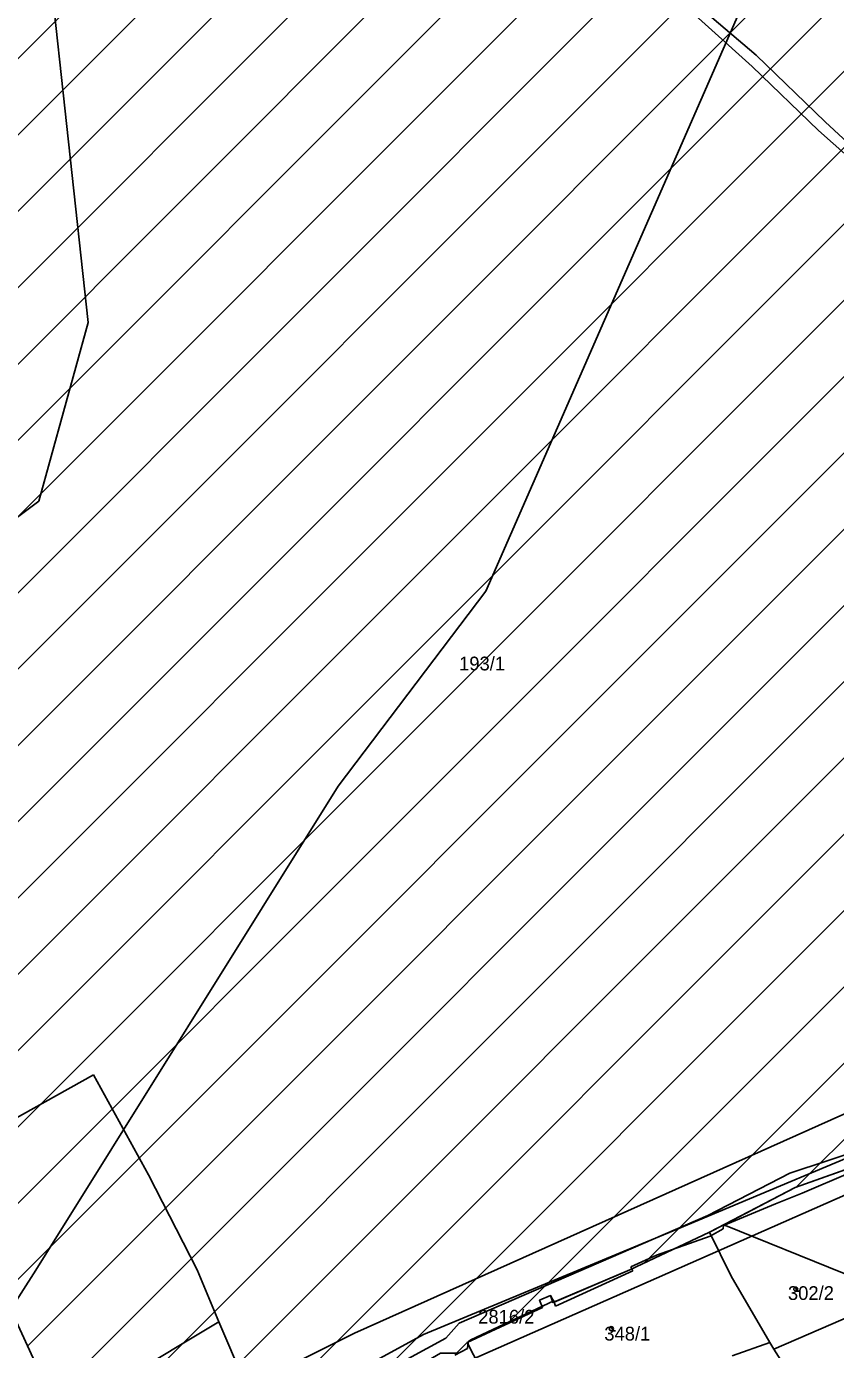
# Model space of a CAD drawing. Extents: x -564810 to -550519, y -1045831 to -1034011.
# Drawn here: x -553441.6 to -553141.5, y -1036611.1 to -1036120.6 of the extents above; entities that cross this region are included whole.
import ezdxf

# ---------------------------------------------------------------- set-up
doc = ezdxf.new("R2010")
doc.units = 0
for name, color, linetype in [('KN stav', 7, 'Continuous'), ('Obvod KPU', 7, 'Continuous'), ('Odvodněné plochy', 7, 'Continuous'), ('Parcelní čísla', 7, 'Continuous'), ('přeložka st silnice', 7, 'Continuous'), ('STG', 7, 'Continuous'), ('Vedení VN', 7, 'Continuous'), ('Vrstva 16', 7, 'Continuous'), ('zamokř ploch', 7, 'Continuous')]:
    doc.layers.add(name, color=color, linetype=linetype)

msp = doc.modelspace()

# ---------------------------------------------------------------- linework, layer by layer
at = {"layer": 'KN stav'}
for p, q in [((-553202.79, -1036104.12), (-553170.91, -1036131.19)), ((-553172.43, -1036135.36), (-553203.25, -1036107.54)), ((-553170.91, -1036131.19), (-553145.32, -1036155.94)), ((-553147.82, -1036159.09), (-553172.43, -1036135.36)), ((-553145.32, -1036155.94), (-553104.85, -1036193.46)), ((-553106.89, -1036195.49), (-553147.82, -1036159.09)), ((-553416.78, -1036509.23), (-553558.07, -1036587.98)), ((-553416.78, -1036509.23), (-553396.31, -1036546.29)), ((-553158.42, -1036545.73), (-553103.22, -1036527.43)), ((-553118.69, -1036537.6), (-553156.51, -1036550.95)), ((-553396.31, -1036546.29), (-553378.28, -1036581.48)), ((-553188.9, -1036561.36), (-553158.42, -1036545.73)), ((-553156.51, -1036550.95), (-553183, -1036564.78)), ((-553281.1, -1036601.29), (-553188.9, -1036561.36)), ((-553183, -1036564.78), (-553188.2, -1036567.5)), ((-553183, -1036564.78), (-553138.34, -1036582.89)), ((-553188.2, -1036567.5), (-553217.85, -1036581.51)), ((-553188.2, -1036567.5), (-553180.18, -1036583.93)), ((-553378.28, -1036581.48), (-553370.26, -1036600.76)), ((-553217.85, -1036581.51), (-553245.89, -1036593.53)), ((-553180.18, -1036583.93), (-553165.82, -1036608.46)), ((-553117.09, -1036590.52), (-553164.39, -1036610.89)), ((-553250.22, -1036595.48), (-553278.1, -1036608.45)), ((-553247.19, -1036591.04), (-553251.31, -1036592.77)), ((-553251.31, -1036592.77), (-553250.22, -1036595.48)), ((-553245.89, -1036593.53), (-553247.19, -1036591.04)), ((-553435.71, -1036639.99), (-553370.26, -1036600.76)), ((-553370.26, -1036600.76), (-553352.27, -1036642.61)), ((-553286.1, -1036606.9), (-553281.1, -1036601.29)), ((-553352.27, -1036642.61), (-553286.1, -1036606.9)), ((-553278.1, -1036608.45), (-553280.99, -1036611.25)), ((-553278.1, -1036608.45), (-553260.82, -1036642.24)), ((-553165.82, -1036608.46), (-553179.86, -1036613.46)), ((-553164.39, -1036610.89), (-553165.82, -1036608.46)), ((-553164.39, -1036610.89), (-553138.82, -1036650.66))]:
    msp.add_line(p, q, dxfattribs=at)
at = {"layer": 'Obvod KPU'}
for p, q in [((-553153.93, -1036553.05), (-553135.98, -1036545.49)), ((-553163.76, -1036557.11), (-553153.93, -1036553.05)), ((-553183.05, -1036565.1), (-553163.76, -1036557.11)), ((-553183.25, -1036566.36), (-553183.05, -1036565.1)), ((-553207.91, -1036576.04), (-553188.01, -1036569.02)), ((-553188.01, -1036569.02), (-553183.25, -1036566.36)), ((-553217.46, -1036580.4), (-553207.91, -1036576.04)), ((-553216.72, -1036581.95), (-553217.46, -1036580.4)), ((-553245.33, -1036594.96), (-553216.72, -1036581.95)), ((-553276.8, -1036607.51), (-553246.01, -1036593.02)), ((-553246.01, -1036593.02), (-553245.33, -1036594.96)), ((-553278, -1036610.63), (-553277.87, -1036609.26)), ((-553277.87, -1036609.26), (-553277.67, -1036608.1)), ((-553277.67, -1036608.1), (-553276.8, -1036607.51)), ((-553282.73, -1036613.14), (-553278, -1036610.63))]:
    msp.add_line(p, q, dxfattribs=at)
at = {"layer": 'Odvodněné plochy'}
msp.add_line((-553395.31, -1036676.98), (-552445.19, -1035726.85), dxfattribs=at)
for points in [[(-553633.04, -1036487.54), (-553597.98, -1036541.23), (-553542.77, -1036613.21), (-553461.8, -1036565.34), (-553407.51, -1036683.16)], [(-553407.51, -1036683.16), (-553396.09, -1036677.6), (-553372.87, -1036658.98), (-553350.16, -1036646.75), (-553344.21, -1036650.11), (-553341.29, -1036643.5), (-553288.08, -1036612.47), (-553282.13, -1036612.36), (-553278.1, -1036608.45), (-553250.22, -1036595.48), (-553251.31, -1036592.77), (-553247.19, -1036591.04), (-553247.19, -1036591.04), (-553246.36, -1036593.65), (-553217.85, -1036581.51), (-553188.2, -1036567.5), (-553156.51, -1036550.95), (-553100.66, -1036531.24)]]:
    msp.add_lwpolyline(points, dxfattribs=at)
at = {"layer": 'přeložka st silnice'}
for p, q in [((-553474.68, -1036162.37), (-552682.51, -1035370.2)), ((-553468.35, -1036184.32), (-552667.15, -1035383.12)), ((-553467.43, -1036268.26), (-552586.45, -1035387.28)), ((-553462.02, -1036206.28), (-552641.92, -1035386.18)), ((-553458.56, -1036231.1), (-552614.18, -1035386.73)), ((-553482.16, -1036311.27), (-552565.91, -1035395.03)), ((-553631.89, -1036489.29), (-552554.3, -1035411.7)), ((-553620.72, -1036506.41), (-552540.26, -1035425.94)), ((-553609.55, -1036523.52), (-552524.29, -1035438.26)), ((-553598.38, -1036540.63), (-552506.61, -1035448.86)), ((-553586.14, -1036556.67), (-552488.92, -1035459.46)), ((-553573.86, -1036572.68), (-552468.67, -1035467.49)), ((-553561.58, -1036588.69), (-552444.54, -1035471.65)), ((-553549.3, -1036604.69), (-552440.21, -1035495.6)), ((-553510.4, -1036594.07), (-552464.36, -1035548.03)), ((-553459.14, -1036571.1), (-552479.47, -1035591.43)), ((-553450.22, -1036590.46), (-552453.62, -1035593.86)), ((-553441.3, -1036609.83), (-552427.76, -1035596.29)), ((-553432.38, -1036629.19), (-552401.91, -1035598.72)), ((-553423.45, -1036648.55), (-552432.49, -1035657.58)), ((-553414.53, -1036667.91), (-552427.47, -1035680.85)), ((-553322.73, -1036632.67), (-552446.53, -1035756.48)), ((-553263.36, -1036601.59), (-552451.07, -1035789.3)), ((-553212.43, -1036578.95), (-552497.78, -1035864.3)), ((-553155.95, -1036550.75), (-552503.33, -1035898.13))]:
    msp.add_line(p, q, dxfattribs=at)
at = {"layer": 'STG'}
msp.add_lwpolyline([(-553433.4, -1036096.2), (-553418.7, -1036230.35), (-553437.07, -1036296.5), (-553459.11, -1036313.04), (-553483, -1036313.04), (-553506.88, -1036309.36), (-553530.76, -1036294.66), (-553554.64, -1036256.07), (-553541.78, -1036173.38), (-553545.46, -1036121.93), (-553567.5, -1036030.05)], dxfattribs=at)
at = {"layer": 'Vedení VN'}
for points in [[(-553567.53, -1034875.85), (-552617.75, -1036041.77), (-552525.91, -1036160.49), (-552512.48, -1036183.11), (-552698.29, -1036379.56), (-552912.35, -1036500.4), (-553117.93, -1036544.92), (-553344, -1036644.56), (-553507.2, -1036737.84), (-553648.49, -1036896.84), (-553694.41, -1037244.51), (-553658.38, -1037334.97)], [(-553684.52, -1037352.63), (-553725.5, -1037238.15), (-553666.15, -1036855.85), (-553493.77, -1036691.9), (-553319.98, -1036604.98), (-553120.76, -1036515.94), (-552942.02, -1036478.49), (-552709.59, -1036345.64), (-552689.1, -1036325.85), (-552549.22, -1036164.73)], [(-553014.59, -1036507.93), (-553110.63, -1036528.87), (-553200.24, -1036566.41), (-553294.31, -1036605.55)], [(-553294.31, -1036605.55), (-553373.57, -1036648.74), (-553451.25, -1036691.25), (-553510.82, -1036723.68), (-553562.2, -1036779.16), (-553608.71, -1036829.76), (-553656.52, -1036881.98), (-553666.45, -1036950.74), (-553677.06, -1037025.03), (-553686.97, -1037093.28), (-553698.77, -1037175.72), (-553707.94, -1037241.65), (-553688.47, -1037297.17), (-553671.53, -1037343.76)]]:
    msp.add_lwpolyline(points, dxfattribs=at)
at = {"layer": 'Vrstva 16'}
msp.add_lwpolyline([(-553156.59, -1036068.23), (-553271.19, -1036329.95), (-553326.01, -1036402.23), (-553438.12, -1036581.7), (-553500.41, -1036678.91), (-553537.78, -1036773.63), (-553654.88, -1036898.25), (-553794.4, -1036983), (-553946.38, -1037072.73), (-554030.85, -1037138.79), (-554140.47, -1037236), (-554172.86, -1037275.88), (-554409.55, -1037435.4), (-554469.35, -1037482.76), (-554516.68, -1037530.12), (-554559.04, -1037579.97), (-554569, -1037664.72), (-554661.19, -1037749.47), (-554907.84, -1037851.66), (-555066.31, -1037953.36)], dxfattribs=at)
at = {"layer": 'zamokř ploch'}
for p, q in [((-553156.25, -1036589.44), (-553154.65, -1036589.44)), ((-553224.68, -1036604.08), (-553223.08, -1036604.08))]:
    msp.add_line(p, q, dxfattribs=at)
for centre in [(-553156.25, -1036588.69), (-553224.68, -1036603.33)]:
    msp.add_circle(centre, 0.75, dxfattribs=at)

# ---------------------------------------------------------------- texts
at = {"layer": 'Parcelní čísla'}
for s, p in [('193/1', (-553281.16, -1036359.29)), ('302/2', (-553159.17, -1036592.69)), ('302/2', (-553159.17, -1036592.69)), ('2816/2', (-553274.07, -1036601.46)), ('348/1', (-553227.29, -1036607.73))]:
    msp.add_text(s, height=5.1, dxfattribs=at).set_placement(p)

doc.saveas('drawing.dxf')
